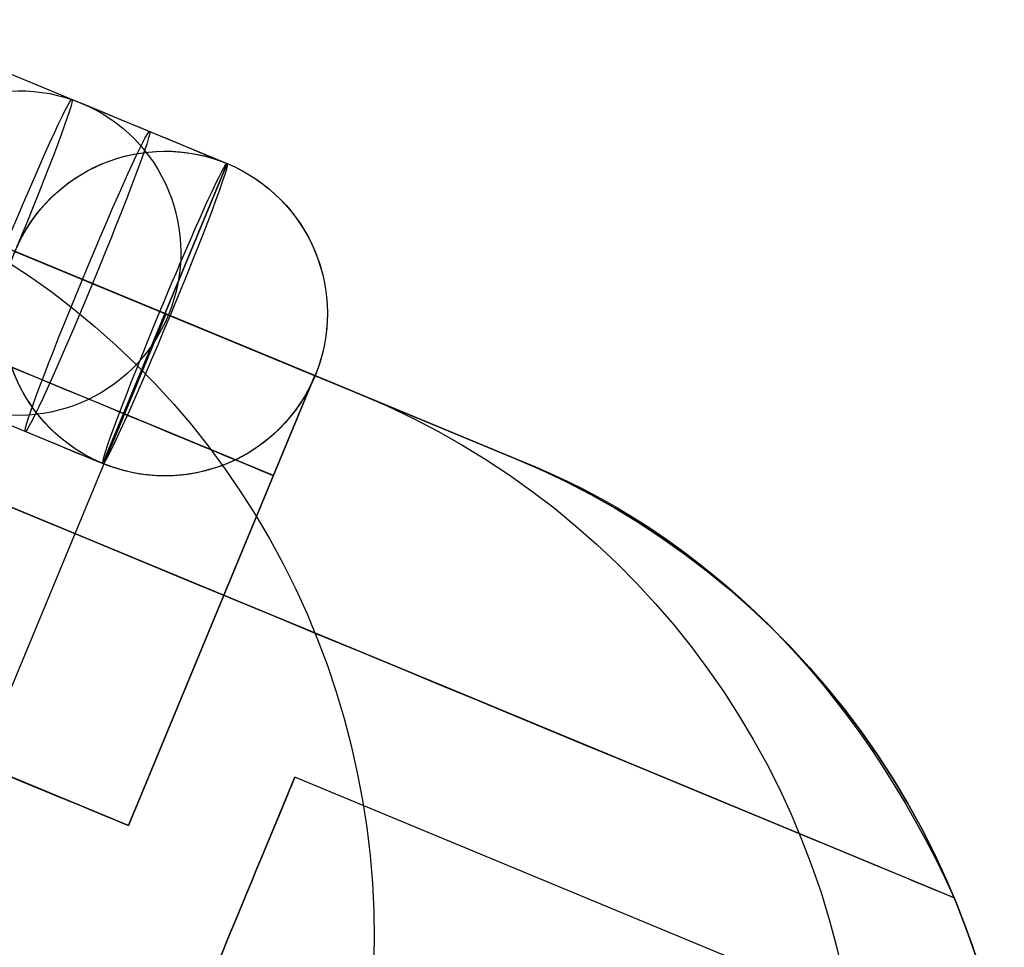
# Model space of a CAD drawing. Extents: x -3378 to 3007, y -425 to 173.
# Tile 394 of 396: x 2961 to 2979, y -263 to -246. Entities that reach past the tile are written whole.
import ezdxf

# ---------------------------------------------------------------- set-up
doc = ezdxf.new("R2010")
doc.units = 0
doc.layers.add('PREDEFINITO', color=7, linetype='CONTINUOUS')

msp = doc.modelspace()

# ---------------------------------------------------------------- linework, layer by layer
at = {"layer": 'PREDEFINITO'}
for p, q in [((2961.499386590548, -247.0982948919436, 3041.578058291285), (2964.364036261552, -248.2848716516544, 3041.682169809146)), ((2964.364036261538, -248.2848716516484, 3041.682169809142), (2962.067935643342, -253.8281488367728, 3041.682169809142)), ((2962.067935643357, -253.8281488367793, 3041.682169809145), (2964.364036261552, -248.284871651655, 3041.682169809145)), ((2964.364026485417, -248.2848676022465, 2114.000010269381), (2964.364036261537, -248.2848716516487, 3041.682169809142)), ((2960.258325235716, -249.8314070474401, 3044.576368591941), (2963.122974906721, -251.0179838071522, 3044.680480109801)), ((2960.444347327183, -249.908459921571, 3038.57974799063), (2963.308996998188, -251.0950366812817, 3038.68385950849)), ((2960.444347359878, -249.9084599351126, 3041.682169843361), (2965.987624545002, -252.2045605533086, 3041.682169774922)), ((2960.28957017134, -250.0856336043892, 1977.147355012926), (2960.714131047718, -250.3672766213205, 1977.054823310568)), ((2960.714131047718, -250.3672766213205, 1977.054823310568), (2961.128657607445, -250.66369829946, 1976.962960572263)), ((2961.128657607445, -250.66369829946, 1976.962960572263), (2961.532655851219, -250.9745453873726, 1976.871876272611)), ((2961.532655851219, -250.9745453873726, 1976.871876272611), (2961.925644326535, -251.2994474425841, 1976.78167895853)), ((2963.308996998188, -251.0950366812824, 3038.68385950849), (2963.122974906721, -251.017983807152, 3044.680480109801)), ((2963.177497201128, -251.0405714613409, 2047.520766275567), (2966.858069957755, -252.5651146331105, 2047.161355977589)), ((2959.791384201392, -259.379527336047, 2048.220702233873), (2963.235535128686, -251.0646115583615, 2048.220702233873)), ((2961.925644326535, -251.2994474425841, 1976.78167895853), (2962.307154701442, -251.6380172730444, 1976.6924761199)), ((2962.307154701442, -251.6380172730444, 1976.6924761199), (2962.676732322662, -251.9898513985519, 1976.604374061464)), ((2962.676732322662, -251.9898513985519, 1976.604374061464), (2963.033936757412, -252.3545305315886, 1976.517477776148)), ((2962.539845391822, -260.5179772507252, 2115.000000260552), (2965.983996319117, -252.2030614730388, 2115.000000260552)), ((2962.539845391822, -260.5179772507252, 2295.850978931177), (2965.983996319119, -252.2030614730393, 2295.850978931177)), ((2965.983996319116, -252.203061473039, 2869.000000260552), (2962.539845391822, -260.5179772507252, 2869.000000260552)), ((2962.539845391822, -260.5179772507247, 2959.425276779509), (2965.983996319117, -252.2030614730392, 2959.425276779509)), ((2962.539845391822, -260.5179772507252, 2205.425489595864), (2965.983996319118, -252.2030614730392, 2205.425489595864)), ((2962.539845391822, -260.5179772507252, 2582.425489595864), (2965.983996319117, -252.2030614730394, 2582.425489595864)), ((2962.539845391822, -260.5179772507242, 3045.759637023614), (2965.983996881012, -252.203061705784, 3045.759636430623)), ((2969.679511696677, -253.7337940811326, 2590.000000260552), (2965.983996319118, -252.2030614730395, 2590.000000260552)), ((2965.983996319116, -252.203061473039, 2869.000000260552), (2965.983996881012, -252.203061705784, 3045.759636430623)), ((2965.983996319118, -252.2030614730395, 2590.000000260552), (2965.983996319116, -252.203061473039, 2869.000000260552)), ((2965.983996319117, -252.2030614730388, 2115.000000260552), (2965.983996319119, -252.2030614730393, 2295.850978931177)), ((2965.983996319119, -252.2030614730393, 2295.850978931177), (2965.983996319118, -252.2030614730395, 2590.000000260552)), ((2965.983996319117, -252.2030614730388, 2115.000000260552), (2969.679511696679, -253.7337940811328, 2115.000000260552)), ((2965.983996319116, -252.2030614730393, 2827.50123531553), (2969.679511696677, -253.7337940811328, 2827.50123531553)), ((2965.983996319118, -252.2030614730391, 2352.500000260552), (2969.679511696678, -253.7337940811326, 2352.500000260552)), ((2965.983996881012, -252.203061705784, 3045.759636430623), (2969.679511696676, -253.7337940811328, 3049.851014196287)), ((2965.987614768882, -252.204556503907, 2114.000010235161), (2965.987624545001, -252.2045605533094, 3041.682169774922)), ((2963.033936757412, -252.3545305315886, 1976.517477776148), (2963.378342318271, -252.731620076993, 1976.43189081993)), ((2959.203285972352, -252.6415720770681, 3041.578058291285), (2962.067935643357, -253.8281488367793, 3041.682169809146)), ((2966.858069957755, -252.5651146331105, 2047.161355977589), (2967.331046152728, -252.7707019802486, 2047.11483554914)), ((2963.378342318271, -252.731620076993, 1976.43189081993), (2963.709538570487, -253.1206706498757, 1976.347715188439)), ((2967.331046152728, -252.7707019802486, 2047.11483554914), (2967.796617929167, -252.9925593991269, 2047.068370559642)), ((2967.796617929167, -252.9925593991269, 2047.068370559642), (2968.254230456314, -253.2304224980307, 2047.022016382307)), ((2963.709538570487, -253.1206706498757, 1976.347715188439), (2964.027130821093, -253.52121861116, 1976.265051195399)), ((2968.254230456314, -253.2304224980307, 2047.022016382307), (2968.703338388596, -253.4840078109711, 2046.975828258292)), ((2964.027130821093, -253.52121861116, 1976.265051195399), (2964.330740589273, -253.9327866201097, 1976.183997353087)), ((2968.703338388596, -253.4840078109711, 2046.975828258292), (2969.143406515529, -253.7530131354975, 2046.929861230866)), ((2969.143406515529, -253.7530131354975, 2046.929861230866), (2969.573910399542, -254.0371178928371, 2046.88417007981)), ((2969.679511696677, -253.7337940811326, 2590.000000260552), (2969.679511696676, -253.7337940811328, 3049.851014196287)), ((2969.679511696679, -253.7337940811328, 2115.000000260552), (2970.154422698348, -253.940182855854, 2115.000000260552)), ((2969.679511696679, -253.7337940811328, 2115.000000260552), (2969.679511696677, -253.7337940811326, 2590.000000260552)), ((2970.154422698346, -253.9401828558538, 2590.000000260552), (2969.679511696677, -253.7337940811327, 2590.000000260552)), ((2969.679511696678, -253.7337940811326, 2352.500000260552), (2970.154422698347, -253.9401828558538, 2352.500000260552)), ((2962.067925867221, -253.828144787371, 2114.000010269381), (2962.067935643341, -253.8281488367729, 3041.682169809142)), ((2964.330740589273, -253.9327866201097, 1976.183997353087), (2964.620006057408, -254.3548842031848, 1976.10465025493)), ((2970.154422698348, -253.940182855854, 2115.000000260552), (2970.621926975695, -254.1628407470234, 2115.000000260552)), ((2970.621926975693, -254.1628407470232, 2590.000000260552), (2970.154422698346, -253.9401828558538, 2590.000000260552)), ((2970.154422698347, -253.9401828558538, 2352.500000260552), (2970.621926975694, -254.1628407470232, 2352.500000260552)), ((2965.218629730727, -254.0508198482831, 2869.000000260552), (2965.218629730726, -254.0508198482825, 3045.759637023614)), ((2965.218629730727, -254.0508198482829, 2115.000000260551), (2965.218629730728, -254.0508198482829, 2295.850978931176)), ((2965.218629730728, -254.0508198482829, 2295.850978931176), (2965.218629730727, -254.0508198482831, 2869.000000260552)), ((2969.573910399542, -254.0371178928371, 2046.88417007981), (2969.994337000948, -254.3359835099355, 2046.838809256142)), ((2970.621926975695, -254.1628407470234, 2115.000000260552), (2971.081467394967, -254.401502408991, 2115.000000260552)), ((2971.081467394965, -254.4015024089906, 2590.000000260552), (2970.621926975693, -254.1628407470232, 2590.000000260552)), ((2970.621926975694, -254.1628407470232, 2352.500000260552), (2971.081467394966, -254.4015024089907, 2352.500000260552)), ((2964.620006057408, -254.3548842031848, 1976.10465025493), (2964.894582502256, -254.7870083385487, 1976.027104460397)), ((2969.994337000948, -254.3359835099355, 2046.838809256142), (2970.404185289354, -254.6492538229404, 2046.793832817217)), ((2971.081467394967, -254.401502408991, 2115.000000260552), (2971.532496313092, -254.6558834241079, 2115.000000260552)), ((2971.532496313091, -254.6558834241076, 2590.000000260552), (2971.081467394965, -254.4015024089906, 2590.000000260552)), ((2971.081467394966, -254.4015024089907, 2352.500000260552), (2971.532496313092, -254.6558834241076, 2352.500000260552)), ((2970.404185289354, -254.6492538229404, 2046.793832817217), (2970.802966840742, -254.9765555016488, 2046.749294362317)), ((2971.532496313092, -254.6558834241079, 2115.000000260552), (2971.974476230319, -254.9256806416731, 2115.000000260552)), ((2971.974476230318, -254.9256806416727, 2590.000000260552), (2971.532496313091, -254.6558834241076, 2590.000000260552)), ((2971.532496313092, -254.6558834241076, 2352.500000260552), (2971.974476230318, -254.9256806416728, 2352.500000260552)), ((2964.894582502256, -254.7870083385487, 1976.027104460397), (2965.154142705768, -255.228644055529, 1975.951452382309)), ((2970.802966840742, -254.9765555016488, 2046.749294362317), (2971.190206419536, -255.3174984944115, 2046.705246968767)), ((2971.974476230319, -254.9256806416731, 2115.000000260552), (2972.40688043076, -255.2105725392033, 2115.000000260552)), ((2972.406880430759, -255.2105725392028, 2590.000000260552), (2971.974476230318, -254.9256806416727, 2590.000000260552)), ((2971.974476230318, -254.9256806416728, 2352.500000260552), (2972.406880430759, -255.2105725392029, 2352.500000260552)), ((2965.154142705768, -255.228644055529, 1975.951452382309), (2965.39837734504, -255.6792650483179, 1975.877784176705)), ((2972.40688043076, -255.2105725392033, 2115.000000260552), (2972.829193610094, -255.5102196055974, 2115.000000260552)), ((2972.829193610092, -255.5102196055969, 2590.000000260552), (2972.406880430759, -255.2105725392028, 2590.000000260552)), ((2972.406880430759, -255.2105725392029, 2352.500000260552), (2972.829193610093, -255.5102196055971, 2352.500000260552)), ((2971.190206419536, -255.3174984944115, 2046.705246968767), (2971.56544254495, -255.6716764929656, 2046.661743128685)), ((2972.829193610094, -255.5102196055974, 2115.000000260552), (2973.24091248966, -255.8242647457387, 2115.000000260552)), ((2973.240912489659, -255.8242647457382, 2590.000000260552), (2972.829193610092, -255.5102196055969, 2590.000000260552)), ((2972.829193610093, -255.5102196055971, 2352.500000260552), (2973.240912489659, -255.8242647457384, 2352.500000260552)), ((2965.39837734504, -255.6792650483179, 1975.877784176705), (2965.626995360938, -256.138334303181, 1975.80618763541)), ((2971.56544254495, -255.6716764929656, 2046.661743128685), (2971.928228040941, -256.0386674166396, 2046.618834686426)), ((2973.24091248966, -255.8242647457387, 2115.000000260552), (2973.641546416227, -256.1523337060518, 2115.000000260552)), ((2973.641546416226, -256.1523337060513, 2590.000000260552), (2973.240912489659, -255.8242647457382, 2590.000000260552)), ((2973.240912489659, -255.8242647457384, 2352.500000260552), (2973.641546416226, -256.1523337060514, 2352.500000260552)), ((2965.626995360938, -256.138334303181, 1975.80618763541), (2965.83972430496, -256.6053047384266, 1975.736748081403)), ((2971.928228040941, -256.0386674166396, 2046.618834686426), (2972.278130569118, -256.4180339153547, 2046.576572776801)), ((2973.641546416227, -256.1523337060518, 2115.000000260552), (2974.030617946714, -256.4940355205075, 2115.000000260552)), ((2974.030617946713, -256.494035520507, 2590.000000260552), (2973.641546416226, -256.1523337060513, 2590.000000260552)), ((2973.641546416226, -256.1523337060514, 2352.500000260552), (2974.030617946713, -256.4940355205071, 2352.500000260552)), ((2972.278130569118, -256.4180339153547, 2046.576572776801), (2972.61473314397, -256.8093238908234, 2046.53500776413)), ((2974.030617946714, -256.4940355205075, 2115.000000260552), (2974.407663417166, -256.8489629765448, 2115.000000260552)), ((2974.407663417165, -256.8489629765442, 2590.000000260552), (2974.030617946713, -256.494035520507, 2590.000000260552)), ((2974.030617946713, -256.4940355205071, 2352.500000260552), (2974.407663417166, -256.8489629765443, 2352.500000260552)), ((2965.83972430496, -256.6053047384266, 1975.736748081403), (2966.036310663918, -257.0796198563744, 1975.669548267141)), ((2972.61473314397, -256.8093238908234, 2046.53500776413), (2972.937634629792, -257.212071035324, 2046.494189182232)), ((2974.407663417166, -256.8489629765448, 2115.000000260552), (2974.772233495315, -257.2166931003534, 2115.000000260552)), ((2974.772233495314, -257.2166931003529, 2590.000000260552), (2974.407663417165, -256.8489629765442, 2590.000000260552)), ((2974.407663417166, -256.8489629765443, 2352.500000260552), (2974.772233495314, -257.216693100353, 2352.500000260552)), ((2966.036310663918, -257.0796198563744, 1975.669548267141), (2966.216520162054, -257.5607144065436, 1975.60466827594)), ((2972.937634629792, -257.212071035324, 2046.494189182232), (2973.246450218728, -257.6257953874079, 2046.45416567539)), ((2974.772233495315, -257.2166931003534, 2115.000000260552), (2975.123893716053, -257.5967876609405, 2115.000000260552)), ((2975.123893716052, -257.5967876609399, 2590.000000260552), (2974.772233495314, -257.2166931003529, 2590.000000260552)), ((2974.772233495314, -257.216693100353, 2352.500000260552), (2975.123893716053, -257.59678766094, 2352.500000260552)), ((2966.216520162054, -257.5607144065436, 1975.60466827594), (2966.38013804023, -258.0480150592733, 1975.542185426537)), ((2975.123893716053, -257.5967876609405, 2115.000000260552), (2975.462224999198, -257.9887936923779, 2115.000000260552)), ((2975.462224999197, -257.9887936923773, 2590.000000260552), (2975.123893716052, -257.5967876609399, 2590.000000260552)), ((2975.123893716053, -257.59678766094, 2352.500000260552), (2975.462224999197, -257.9887936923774, 2352.500000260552)), ((2973.246450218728, -257.6257953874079, 2046.45416567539), (2973.540811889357, -258.0500039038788, 2046.414984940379)), ((2966.38013804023, -258.0480150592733, 1975.542185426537), (2966.526969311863, -258.5409410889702, 1975.48217418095)), ((2973.540811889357, -258.0500039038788, 2046.414984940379), (2973.820368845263, -258.4841910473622, 2046.376693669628)), ((2975.462224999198, -257.9887936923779, 2115.000000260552), (2975.786824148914, -258.392244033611, 2115.000000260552)), ((2975.786824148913, -258.3922440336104, 2590.000000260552), (2975.462224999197, -257.9887936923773, 2590.000000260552)), ((2975.462224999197, -257.9887936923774, 2352.500000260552), (2975.786824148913, -258.3922440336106, 2352.500000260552)), ((2956.99595290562, -258.2216217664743, 3039.57975818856), (2962.539845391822, -260.5179772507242, 3045.759637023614)), ((2962.539845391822, -260.5179772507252, 2869.000000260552), (2956.99595290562, -258.2216217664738, 2869.000000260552)), ((2956.99595290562, -258.2216217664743, 2115.000000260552), (2962.539845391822, -260.5179772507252, 2115.000000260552)), ((2956.99595290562, -258.2216217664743, 2295.850978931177), (2962.539845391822, -260.5179772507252, 2295.850978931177)), ((2956.99595290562, -258.2216217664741, 2959.425276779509), (2962.539845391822, -260.5179772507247, 2959.425276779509)), ((2956.99595290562, -258.2216217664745, 2205.425489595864), (2962.539845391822, -260.5179772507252, 2205.425489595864)), ((2956.99595290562, -258.2216217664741, 2582.425489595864), (2962.539845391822, -260.5179772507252, 2582.425489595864)), ((2973.820368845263, -258.4841910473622, 2046.376693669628), (2974.084787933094, -258.9278393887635, 2046.339337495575)), ((2975.786824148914, -258.392244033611, 2115.000000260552), (2976.097304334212, -258.8066578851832, 2115.000000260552)), ((2976.097304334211, -258.8066578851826, 2590.000000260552), (2975.786824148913, -258.3922440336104, 2590.000000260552)), ((2975.786824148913, -258.3922440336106, 2352.500000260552), (2976.097304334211, -258.8066578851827, 2352.500000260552)), ((2966.526969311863, -258.5409410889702, 1975.48217418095), (2966.656838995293, -259.0389050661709, 1975.424706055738)), ((2976.097304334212, -258.8066578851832, 2115.000000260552), (2976.39329554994, -259.2315413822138, 2115.000000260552)), ((2976.39329554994, -259.2315413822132, 2590.000000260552), (2976.097304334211, -258.8066578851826, 2590.000000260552)), ((2976.097304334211, -258.8066578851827, 2352.500000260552), (2976.39329554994, -259.2315413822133, 2352.500000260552)), ((2966.656838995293, -259.0389050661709, 1975.424706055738), (2966.769592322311, -259.5413135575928, 1975.369849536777)), ((2974.084787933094, -258.9278393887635, 2046.339337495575), (2974.333754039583, -259.3804202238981, 2046.302960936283)), ((2976.39329554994, -259.2315413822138, 2115.000000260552), (2976.674445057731, -259.666388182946, 2115.000000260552)), ((2976.67444505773, -259.6663881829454, 2590.000000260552), (2976.39329554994, -259.2315413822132, 2590.000000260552)), ((2976.39329554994, -259.2315413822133, 2352.500000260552), (2976.67444505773, -259.6663881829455, 2352.500000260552)), ((2974.333754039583, -259.3804202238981, 2046.302960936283), (2974.566970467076, -259.8413942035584, 2046.267607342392)), ((2966.769592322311, -259.5413135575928, 1975.369849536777), (2966.865094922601, -260.0475678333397, 1975.317669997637)), ((2959.49197667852, -274.4089979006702, 2996.16614095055), (2965.614911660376, -259.6269254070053, 2996.16614095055)), ((2959.49197667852, -274.4089979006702, 2572.083070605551), (2965.614911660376, -259.6269254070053, 2572.083070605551)), ((2959.491976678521, -274.4089979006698, 2148.000000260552), (2965.614911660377, -259.6269254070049, 2148.000000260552)), ((2978.723447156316, -265.0566586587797, 2996.16614095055), (2965.614911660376, -259.6269254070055, 2996.16614095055)), ((2978.723447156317, -265.0566586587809, 2572.083070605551), (2965.614911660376, -259.6269254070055, 2572.083070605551)), ((2978.723447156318, -265.0566586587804, 2148.000000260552), (2965.614911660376, -259.6269254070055, 2148.000000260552)), ((2976.674445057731, -259.666388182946, 2115.000000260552), (2976.940417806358, -260.1106800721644, 2115.000000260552)), ((2976.940417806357, -260.1106800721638, 2590.000000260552), (2976.67444505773, -259.6663881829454, 2590.000000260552)), ((2976.67444505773, -259.6663881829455, 2352.500000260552), (2976.940417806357, -260.1106800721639, 2352.500000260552)), ((2974.566970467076, -259.8413942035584, 2046.267607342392), (2974.784159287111, -260.3102119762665, 2046.233318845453)), ((2966.865094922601, -260.0475678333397, 1975.317669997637), (2966.943232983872, -260.55706458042, 1975.268229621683)), ((2976.940417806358, -260.1106800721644, 2115.000000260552), (2977.190896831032, -260.5638875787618, 2115.000000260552)), ((2977.19089683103, -260.5638875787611, 2590.000000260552), (2976.940417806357, -260.1106800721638, 2590.000000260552)), ((2976.940417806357, -260.1106800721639, 2352.500000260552), (2977.190896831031, -260.5638875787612, 2352.500000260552)), ((2974.784159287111, -260.3102119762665, 2046.233318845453), (2974.985061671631, -260.786314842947, 2046.200136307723)), ((2962.539845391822, -260.5179772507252, 2869.000000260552), (2962.539845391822, -260.5179772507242, 3045.759637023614)), ((2962.539845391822, -260.5179772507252, 2115.000000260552), (2962.539845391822, -260.5179772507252, 2295.850978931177)), ((2962.539845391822, -260.5179772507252, 2295.850978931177), (2962.539845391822, -260.5179772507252, 2869.000000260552)), ((2966.943232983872, -260.55706458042, 1975.268229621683), (2967.003913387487, -261.0691966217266, 1975.221587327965)), ((2977.190896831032, -260.5638875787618, 2115.000000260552), (2977.425583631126, -261.0254706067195, 2115.000000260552)), ((2977.425583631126, -261.025470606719, 2590.000000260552), (2977.19089683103, -260.5638875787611, 2590.000000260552)), ((2977.190896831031, -260.5638875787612, 2352.500000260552), (2977.425583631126, -261.0254706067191, 2352.500000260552)), ((2974.985061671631, -260.786314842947, 2046.200136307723), (2975.169438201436, -261.2691354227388, 2046.168099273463)), ((2977.425583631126, -261.0254706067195, 2115.000000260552), (2977.644198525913, -261.4948790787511, 2115.000000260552)), ((2977.644198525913, -261.4948790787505, 2590.000000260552), (2977.425583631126, -261.025470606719, 2590.000000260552)), ((2977.425583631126, -261.0254706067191, 2352.500000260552), (2977.644198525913, -261.4948790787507, 2352.500000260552)), ((2967.003913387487, -261.0691966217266, 1975.221587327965), (2967.047063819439, -261.5833536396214, 1975.177798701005)), ((2975.169438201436, -261.2691354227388, 2046.168099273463), (2975.3370691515, -261.7580983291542, 2046.137245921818)), ((2967.047063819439, -261.5833536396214, 1975.177798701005), (2967.072632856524, -262.0989229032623, 1975.136915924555)), ((2977.644198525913, -261.4948790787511, 2115.000000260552), (2977.846480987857, -261.9715535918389, 2115.000000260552)), ((2977.846480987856, -261.9715535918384, 2590.000000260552), (2977.644198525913, -261.4948790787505, 2590.000000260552)), ((2977.644198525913, -261.4948790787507, 2352.500000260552), (2977.846480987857, -261.9715535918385, 2352.500000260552)), ((2975.3370691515, -261.7580983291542, 2046.137245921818), (2975.487754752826, -262.2526208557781, 2046.107613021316)), ((2977.797455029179, -261.8517346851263, 3060.594033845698), (2977.972079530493, -262.2929415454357, 3060.926034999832)), ((2977.797455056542, -261.8517346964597, 2590.000000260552), (2977.797455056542, -261.8517346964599, 3060.594033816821)), ((2977.797455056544, -261.8517346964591, 2115.000000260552), (2977.797455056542, -261.8517346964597, 2590.000000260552)), ((2967.072632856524, -262.0989229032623, 1975.136915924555), (2967.080590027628, -262.6152899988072, 1975.098987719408)), ((2977.846480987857, -261.9715535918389, 2115.000000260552), (2978.032189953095, -262.4549260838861, 2115.000000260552)), ((2978.032189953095, -262.4549260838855, 2590.000000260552), (2977.846480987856, -261.9715535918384, 2590.000000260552)), ((2977.846480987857, -261.9715535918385, 2352.500000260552), (2978.032189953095, -262.4549260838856, 2352.500000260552)), ((2975.487754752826, -262.2526208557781, 2046.107613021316), (2975.621315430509, -262.7521136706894, 2046.079235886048)), ((2977.972079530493, -262.2929415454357, 3060.926034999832), (2978.134385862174, -262.744465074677, 3061.250422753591)), ((2978.032189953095, -262.4549260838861, 2115.000000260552), (2978.201104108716, -262.9444205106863, 2115.000000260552)), ((2978.201104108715, -262.9444205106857, 2590.000000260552), (2978.032189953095, -262.4549260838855, 2590.000000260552)), ((2978.032189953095, -262.4549260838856, 2352.500000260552), (2978.201104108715, -262.9444205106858, 2352.500000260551)), ((2967.080590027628, -262.6152899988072, 1975.098987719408), (2967.070925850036, -263.1318395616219, 1975.064059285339)), ((2975.621315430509, -262.7521136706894, 2046.079235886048), (2975.737592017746, -263.2559815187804, 2046.052148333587)), ((2978.134385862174, -262.744465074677, 3061.250422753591), (2978.283759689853, -263.2061603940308, 3061.56658179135))]:
    msp.add_line(p, q, dxfattribs=at)
at = {"layer": 'PREDEFINITO', "extrusion": (0.08155579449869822, -0.03378151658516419, 0.9960961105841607)}
msp.add_circle((902.0277053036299, -2638.973206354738, 2289.865804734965), 3.000000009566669, dxfattribs=at)
at = {"layer": 'PREDEFINITO', "extrusion": (0.9233591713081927, -0.3824678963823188, 0.03355814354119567)}
msp.add_circle((902.0277052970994, 2944.874283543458, 2931.10449755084), 3.000000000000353, dxfattribs=at)
at = {"layer": 'PREDEFINITO', "extrusion": (0.9233591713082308, -0.3824678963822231, 0.03355814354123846)}
msp.add_circle((902.0277052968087, 2944.87428354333, 2932.655708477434), 3.000000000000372, dxfattribs=at)
at = {"layer": 'PREDEFINITO', "extrusion": (1.053830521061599e-08, -4.36510899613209e-09, 1)}
msp.add_circle((2963.215953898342, -251.0564969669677, 2114.000042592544), 3.000000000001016, dxfattribs=at)
at = {"layer": 'PREDEFINITO', "extrusion": (1.053842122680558e-08, -4.364828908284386e-09, 1)}
msp.add_circle((2963.215953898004, -251.0564969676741, 2577.841122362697), 2.999999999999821, dxfattribs=at)
at = {"layer": 'PREDEFINITO', "extrusion": (0.923879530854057, -0.3826834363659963, -4.707345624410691e-14)}
for centre, radius in [((887.0277032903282, 2996.166140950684, 2839.225837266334), 7.999999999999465), ((887.0277032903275, 2572.083070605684, 2839.225837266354), 8.000000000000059)]:
    msp.add_circle(centre, radius, dxfattribs=at)
at = {"layer": 'PREDEFINITO', "extrusion": (0.923879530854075, -0.3826834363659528, -8.326672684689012e-14)}
msp.add_circle((887.0277032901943, 2148.000000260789, 2839.225837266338), 7.999999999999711, dxfattribs=at)
at = {"layer": 'PREDEFINITO', "extrusion": (0.3826834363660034, 0.9238795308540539, -1.197802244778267e-15)}
msp.add_arc((-2855.730116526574, 2294.000309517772, 905.027705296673), 747.9990321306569, 359.9999745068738, 88.0769319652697, dxfattribs=at)
at = {"layer": 'PREDEFINITO', "extrusion": (-0.382683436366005, -0.9238795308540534, 1.482909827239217e-15)}
msp.add_arc((2855.725903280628, 2294.999973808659, -897.634305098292), 765.6066661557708, 90.32879603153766, 179.9999980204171, dxfattribs=at)
at = {"layer": 'PREDEFINITO', "extrusion": (-0.3826834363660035, -0.9238795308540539, 8.473770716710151e-16)}
msp.add_arc((2085.725753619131, 2115.000044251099, -897.6343050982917), 765.6066837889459, 270.328797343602, 359.9999967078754, dxfattribs=at)
at = {"layer": 'PREDEFINITO', "extrusion": (-0.3826834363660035, -0.9238795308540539, -2.232119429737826e-16)}
msp.add_arc((2855.725905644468, 2294.999971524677, -902.0277018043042), 755.0000654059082, 91.13840696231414, 179.9999978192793, dxfattribs=at)
at = {"layer": 'PREDEFINITO', "extrusion": (-0.3826834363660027, -0.9238795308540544, -7.971855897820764e-16)}
msp.add_arc((2085.725715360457, 2115.000081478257, -902.0277018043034), 755.0001189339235, 271.1384109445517, 359.9999938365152, dxfattribs=at)
at = {"layer": 'PREDEFINITO', "extrusion": (-0.3826834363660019, -0.9238795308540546, 1.330891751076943e-16)}
msp.add_arc((2085.730578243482, 2113.999822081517, -905.0277052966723), 747.9991741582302, 271.9230784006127, 1.44149496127e-05, dxfattribs=at)
at = {"layer": 'PREDEFINITO', "extrusion": (-0.3826834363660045, -0.9238795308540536, 4.554731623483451e-16)}
msp.add_arc((2085.72580213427, 2115.000009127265, -902.0277018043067), 751.0000351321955, 271.4497174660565, 359.999999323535, dxfattribs=at)
at = {"layer": 'PREDEFINITO', "extrusion": (-0.3826834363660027, -0.9238795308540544, -8.784125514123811e-16)}
msp.add_arc((2855.72587953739, 2294.999979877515, -902.0277018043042), 751.0000422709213, 91.44971811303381, 179.9999984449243, dxfattribs=at)
at = {"layer": 'PREDEFINITO', "extrusion": (-0.3826834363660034, -0.9238795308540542, -6.506759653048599e-16)}
msp.add_arc((2855.72588060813, 2294.999979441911, -900.0277025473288), 751.0000433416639, 91.44971823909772, 179.999998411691, dxfattribs=at)
at = {"layer": 'PREDEFINITO', "extrusion": (-0.3826834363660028, -0.9238795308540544, -2.114696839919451e-15)}
msp.add_arc((2085.725798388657, 2115.000010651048, -900.0277025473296), 751.0000388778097, 271.4497179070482, 359.9999992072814, dxfattribs=at)
at = {"layer": 'PREDEFINITO', "extrusion": (-0.3826834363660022, -0.9238795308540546, 5.941260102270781e-16)}
msp.add_arc((2085.730578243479, 2113.999822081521, -902.0277052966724), 750.9991741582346, 271.9230784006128, 1.4354755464e-05, dxfattribs=at)
at = {"layer": 'PREDEFINITO', "extrusion": (-0.3826834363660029, -0.9238795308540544, 1.996337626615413e-16)}
msp.add_arc((2085.730578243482, 2113.999822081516, -899.0277052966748), 747.9991741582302, 271.9230784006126, 1.44149496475e-05, dxfattribs=at)
at = {"layer": 'PREDEFINITO', "extrusion": (-0.3826834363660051, -0.9238795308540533, 6.221622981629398e-16)}
msp.add_arc((2855.725837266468, 2295.000000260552, -887.0277032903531), 770.0000000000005, 90.00000000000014, 180, dxfattribs=at)
at = {"layer": 'PREDEFINITO', "extrusion": (-0.3826834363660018, -0.9238795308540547, -1.688726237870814e-15)}
msp.add_arc((2085.72583726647, 2115.000000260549, -887.027703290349), 769.9999999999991, 269.9999999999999, 1.015e-13, dxfattribs=at)
at = {"layer": 'PREDEFINITO', "extrusion": (-0.3826834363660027, -0.9238795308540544, -8.784125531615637e-16)}
msp.add_arc((2855.725880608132, 2294.99997944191, -893.0277018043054), 751.0000433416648, 91.44971823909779, 179.9999984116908, dxfattribs=at)
at = {"layer": 'PREDEFINITO', "extrusion": (-0.3826834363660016, -0.9238795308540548, -3.57871772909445e-15)}
msp.add_arc((2085.72579838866, 2115.000010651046, -893.0277018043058), 751.0000388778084, 271.4497179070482, 359.9999992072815, dxfattribs=at)
at = {"layer": 'PREDEFINITO', "extrusion": (-0.3826834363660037, -0.9238795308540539, 2.118442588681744e-16)}
msp.add_arc((2855.725903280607, 2294.999973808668, -876.4211006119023), 765.6066682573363, 90.32879587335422, 179.9999980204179, dxfattribs=at)
at = {"layer": 'PREDEFINITO', "extrusion": (-0.3826834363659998, -0.9238795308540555, -3.147400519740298e-15)}
msp.add_arc((2085.725753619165, 2115.000044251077, -876.4211006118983), 765.6066858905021, 270.3287971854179, 359.9999967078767, dxfattribs=at)
at = {"layer": 'PREDEFINITO', "extrusion": (-1.053836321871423e-08, 4.364968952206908e-09, -1)}
msp.add_arc((-2963.215953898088, -251.0564969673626, -3041.682202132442), 2.999999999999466, 22.50000024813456, 202.5000002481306, dxfattribs=at)
at = {"layer": 'PREDEFINITO', "extrusion": (-0.9233591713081, 0.3824678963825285, -0.0335581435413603)}
msp.add_arc((-902.0277052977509, 2944.874283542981, -2934.206919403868), 2.999999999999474, 89.99999999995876, 270.0000000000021, dxfattribs=at)
at = {"layer": 'PREDEFINITO', "extrusion": (-1.05383052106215e-08, 4.365108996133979e-09, -1)}
msp.add_arc((-2963.215953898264, -251.0564969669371, -3041.682202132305), 2.999999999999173, 202.500000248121, 22.5000002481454, dxfattribs=at)
at = {"layer": 'PREDEFINITO', "extrusion": (-0.9233591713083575, 0.3824678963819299, -0.03355814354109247)}
msp.add_arc((-902.0277052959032, 2944.874283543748, -2934.206919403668), 2.999999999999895, 270.0000000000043, 89.99999999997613, dxfattribs=at)
at = {"layer": 'PREDEFINITO', "extrusion": (0.6635471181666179, -0.2632115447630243, -0.7003034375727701)}
msp.add_arc((832.5461036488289, 4175.951242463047, -98.51320356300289), 26.5896241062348, 359.6340259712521, 34.0284374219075, dxfattribs=at)

doc.saveas('drawing.dxf')
